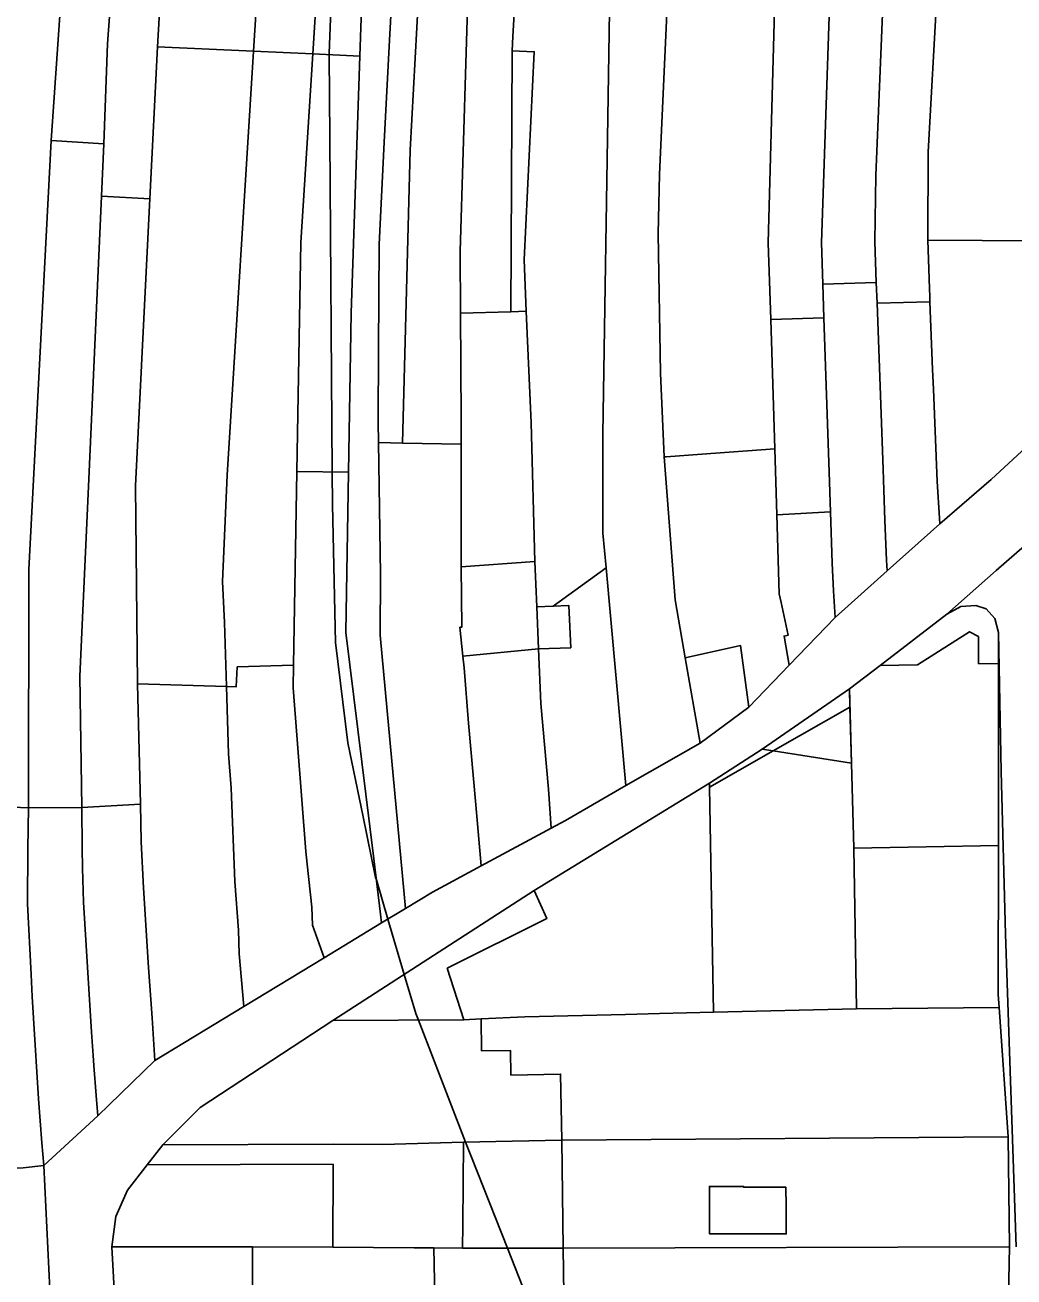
# Model space of a CAD drawing. Extents: x -521939 to -516426, y -1197857 to -1189551.
# Drawn here: x -519920 to -519770.7, y -1191166.6 to -1190977.6 of the extents above; entities that cross this region are included whole.
import ezdxf

# ---------------------------------------------------------------- set-up
doc = ezdxf.new("R2010")
doc.units = 0
for name, color, linetype in [('95560013', 7, 'Continuous'), ('95590013', 7, 'Continuous'), ('95640013', 7, 'Continuous'), ('95660013', 7, 'Continuous')]:
    doc.layers.add(name, color=color, linetype=linetype)

msp = doc.modelspace()

# ---------------------------------------------------------------- linework, layer by layer
at = {"layer": '95560013'}
for points in [[(-519866.1, -1190926.06), (-519868.65, -1190957.82), (-519869.48, -1190982.28), (-519876.58, -1190981.95), (-519873.14, -1190927.74)], [(-519864.99, -1190979.85), (-519865.8, -1190995.29), (-519866.58, -1191010.71), (-519866.68, -1191026.51), (-519866.73, -1191037.56), (-519866.68, -1191040.63), (-519866.39, -1191060.48), (-519866.42, -1191069.67), (-519865.84, -1191075.68), (-519862.58, -1191110.94), (-519866.19, -1191113.13), (-519866.35, -1191111.8), (-519867.38, -1191103.43), (-519871.6, -1191069.3), (-519871.19, -1191045.06), (-519870.79, -1191021.04), (-519869.48, -1190982.28), (-519868.65, -1190957.82), (-519866.1, -1190926.06), (-519862.03, -1190925.08), (-519862.46, -1190932.83), (-519863.14, -1190945.73)]]:
    msp.add_lwpolyline(points, close=True, dxfattribs=at)
at = {"layer": '95590013'}
for points in [[(-519767.01, -1190988.64), (-519767.54, -1190998.33), (-519767.55, -1191004.47), (-519767.34, -1191010.18), (-519783.73, -1191010.08), (-519783.71, -1190996.72), (-519780.96, -1190947.96), (-519779.25, -1190905.42), (-519770.5, -1190903.23), (-519762.27, -1190901.17)], [(-519799.8, -1191010.41), (-519796.36, -1190909.44), (-519787.79, -1190907.43), (-519789.44, -1190947.84), (-519791.59, -1191000.3), (-519791.75, -1191010.24), (-519791.53, -1191016.43), (-519799.59, -1191016.72)], [(-519807.46, -1191022.02), (-519807.82, -1191010.46), (-519806.16, -1190949.47), (-519803.98, -1190911.25), (-519796.36, -1190909.44), (-519799.8, -1191010.41), (-519799.59, -1191016.72), (-519799.42, -1191021.77)], [(-519854.19, -1191040.86), (-519863.06, -1191040.7), (-519861.88, -1190996.48), (-519858.85, -1190940.89), (-519857.78, -1190924.09), (-519862.03, -1190925.08), (-519861.35, -1190916.11), (-519848.52, -1190913.15), (-519849.36, -1190922.12), (-519852.98, -1190966.68), (-519854.32, -1191011.7), (-519854.27, -1191021.07), (-519854.19, -1191037.09)], [(-519824.24, -1191000.11), (-519824.46, -1191009.12), (-519824.12, -1191030.13), (-519823.55, -1191042.77), (-519821.87, -1191064.37), (-519820.37, -1191073.09), (-519818.12, -1191085.97), (-519829.31, -1191092.4), (-519832.29, -1191059.53), (-519832.81, -1191054.29), (-519832.81, -1191039.37), (-519831.93, -1190985.1), (-519830.89, -1190917.73), (-519819.19, -1190914.86), (-519821.82, -1190947.06)], [(-519876.58, -1190981.95), (-519885.52, -1190981.54), (-519882.29, -1190929.91), (-519881.75, -1190921.22), (-519872.14, -1190918.8), (-519873.14, -1190927.74)], [(-519900.05, -1190980.86), (-519899.01, -1190963.35), (-519895.99, -1190933.15), (-519895.36, -1190924.64), (-519881.75, -1190921.22), (-519882.29, -1190929.91), (-519885.52, -1190981.54)], [(-519866.68, -1191040.63), (-519866.73, -1191037.56), (-519866.68, -1191026.51), (-519866.58, -1191010.71), (-519865.8, -1190995.29), (-519864.99, -1190979.85), (-519863.14, -1190945.73), (-519862.46, -1190932.83), (-519862.03, -1190925.08), (-519857.78, -1190924.09), (-519858.85, -1190940.89), (-519861.88, -1190996.48), (-519863.06, -1191040.7)], [(-519912.05, -1190936.96), (-519916.1, -1190995), (-519919.47, -1191059.77), (-519919.52, -1191095.76), (-519928.14, -1191095.42), (-519928.23, -1191088.43), (-519920.4, -1190938.94), (-519919.76, -1190930.76), (-519911.36, -1190928.66)], [(-519895.99, -1190933.15), (-519899.01, -1190963.35), (-519900.05, -1190980.86), (-519901.2, -1191003.84), (-519908.49, -1191003.43), (-519908.15, -1190995.52), (-519907.57, -1190980.45), (-519904.25, -1190935.11)], [(-519904.25, -1190935.11), (-519907.57, -1190980.45), (-519908.15, -1190995.52), (-519916.1, -1190995), (-519912.05, -1190936.96)], [(-519817.86, -1191042.36), (-519823.25, -1191042.75), (-519823.55, -1191042.77), (-519824.12, -1191030.13), (-519824.46, -1191009.12), (-519824.24, -1191000.11), (-519821.82, -1190947.06), (-519806.16, -1190949.47), (-519807.82, -1191010.46), (-519807.46, -1191022.02), (-519806.84, -1191041.55)], [(-519780.96, -1190947.96), (-519783.71, -1190996.72), (-519783.73, -1191010.08), (-519783.51, -1191017.36), (-519783.46, -1191018.59), (-519783.43, -1191019.35), (-519791.41, -1191019.58), (-519791.53, -1191016.43), (-519791.75, -1191010.24), (-519791.59, -1191000.3), (-519789.44, -1190947.84)], [(-519903.33, -1191047.15), (-519901.55, -1191010.81), (-519901.2, -1191003.84), (-519900.05, -1190980.86), (-519885.52, -1190981.54), (-519889.53, -1191045.55), (-519890.21, -1191061.57), (-519889.92, -1191067.78), (-519889.62, -1191077.44), (-519903.07, -1191077.05)], [(-519887.98, -1191074.49), (-519888.15, -1191077.48), (-519889.62, -1191077.44), (-519889.92, -1191067.78), (-519890.21, -1191061.57), (-519889.53, -1191045.55), (-519885.52, -1190981.54), (-519876.58, -1190981.95), (-519878.38, -1191010.41), (-519879.02, -1191044.99), (-519879.49, -1191074.22)], [(-519879.02, -1191044.99), (-519878.38, -1191010.41), (-519876.58, -1190981.95), (-519869.48, -1190982.28), (-519870.79, -1191021.04), (-519871.19, -1191045.06)], [(-519910.42, -1191047.23), (-519911.75, -1191075.87), (-519911.47, -1191095.71), (-519919.52, -1191095.76), (-519919.47, -1191059.77), (-519916.1, -1190995), (-519908.15, -1190995.52), (-519908.49, -1191003.43)], [(-519901.2, -1191003.84), (-519901.55, -1191010.81), (-519903.33, -1191047.15), (-519903.07, -1191077.05), (-519902.62, -1191095.18), (-519911.47, -1191095.71), (-519911.75, -1191075.87), (-519910.42, -1191047.23), (-519908.49, -1191003.43)], [(-519785.32, -1191074.15), (-519790.92, -1191074.25), (-519780.88, -1191066.51), (-519778.77, -1191065.35), (-519776.49, -1191065.19), (-519774.92, -1191065.69), (-519773.63, -1191067.16), (-519773.09, -1191069.29), (-519773.08, -1191073.94), (-519776.08, -1191073.99), (-519776.1, -1191069.89), (-519777.43, -1191069.18)], [(-519810.75, -1191080.57), (-519818.12, -1191085.97), (-519820.37, -1191073.09), (-519812, -1191071.26)], [(-519856.32, -1191119.96), (-519853.8, -1191127.73), (-519873.58, -1191127.87), (-519843.17, -1191108.24), (-519841.28, -1191112.48)], [(-519838.99, -1191145.94), (-519839.18, -1191135.94), (-519846.68, -1191136.08), (-519846.75, -1191132.36), (-519851.1, -1191132.44), (-519851.19, -1191127.61), (-519844.56, -1191127.31), (-519829.37, -1191126.96), (-519824.23, -1191126.78), (-519816.11, -1191126.59), (-519794.51, -1191126.08), (-519772.97, -1191125.9), (-519771.62, -1191145.39)], [(-519906.92, -1191162.01), (-519906.3, -1191157.45), (-519904.56, -1191153.47), (-519901.59, -1191149.65), (-519873.52, -1191149.55), (-519873.56, -1191162.05), (-519885.67, -1191162.04)], [(-519885.71, -1191175.45), (-519906.15, -1191175.73), (-519906.66, -1191166.6), (-519906.92, -1191162.01), (-519885.67, -1191162.04), (-519885.68, -1191166.14)], [(-519827.28, -1191179.62), (-519838.55, -1191179.63), (-519838.78, -1191162.2), (-519771.43, -1191162.03), (-519771.76, -1191179.56)]]:
    msp.add_lwpolyline(points, close=True, dxfattribs=at)
for points in [[(-519848.52, -1190913.15), (-519849.36, -1190922.12), (-519852.98, -1190966.68), (-519854.32, -1191011.7), (-519854.27, -1191021.07)], [(-519832.29, -1191059.53), (-519832.81, -1191054.29), (-519832.81, -1191039.37), (-519831.93, -1190985.1), (-519830.89, -1190917.73)], [(-519846.48, -1190981.5), (-519846.39, -1190979.33), (-519842.99, -1190920.58)], [(-519842.99, -1190920.58), (-519846.39, -1190979.33)], [(-519846.39, -1190979.33), (-519846.48, -1190981.5)], [(-519846.7, -1191020.87), (-519846.48, -1190981.5)], [(-519846.48, -1190981.5), (-519846.7, -1191020.87)], [(-519844.4, -1191020.77), (-519844.68, -1191013.04), (-519843.16, -1190981.61), (-519846.48, -1190981.5)], [(-519846.48, -1190981.5), (-519843.16, -1190981.61), (-519844.68, -1191013.04)], [(-519844.68, -1191013.04), (-519844.4, -1191020.77)], [(-519854.27, -1191021.07), (-519846.7, -1191020.87)], [(-519846.7, -1191020.87), (-519854.27, -1191021.07)], [(-519854.27, -1191021.07), (-519854.19, -1191037.09)], [(-519844.4, -1191020.77), (-519846.7, -1191020.87)], [(-519846.7, -1191020.87), (-519844.4, -1191020.77)], [(-519843.08, -1191058.57), (-519843.62, -1191037.63), (-519844.4, -1191020.77)], [(-519844.4, -1191020.77), (-519843.62, -1191037.63), (-519843.08, -1191058.57)], [(-519854.19, -1191037.09), (-519854.19, -1191040.86)], [(-519854.19, -1191040.86), (-519854.18, -1191059.37)], [(-519854.18, -1191059.37), (-519843.08, -1191058.57)], [(-519843.08, -1191058.57), (-519842.78, -1191065.43)], [(-519840.32, -1191065.31), (-519832.29, -1191059.53)], [(-519842.78, -1191065.43), (-519840.32, -1191065.31)], [(-519795.57, -1191077.78), (-519808.76, -1191086.91)], [(-519795.5, -1191080.58), (-519795.57, -1191077.78)], [(-519807.09, -1191087.17), (-519795.5, -1191080.58)], [(-519795.5, -1191080.58), (-519807.09, -1191087.17)], [(-519795.27, -1191089.03), (-519795.5, -1191080.58)], [(-519808.76, -1191086.91), (-519816.71, -1191092.03)], [(-519816.7, -1191092.63), (-519807.09, -1191087.17)], [(-519807.09, -1191087.17), (-519816.7, -1191092.63)], [(-519808.76, -1191086.91), (-519807.09, -1191087.17)], [(-519807.09, -1191087.17), (-519808.76, -1191086.91)], [(-519807.09, -1191087.17), (-519795.27, -1191089.03)], [(-519795.27, -1191089.03), (-519807.09, -1191087.17)], [(-519794.93, -1191101.82), (-519795.27, -1191089.03)], [(-519816.71, -1191092.03), (-519816.7, -1191092.63)], [(-519816.7, -1191092.63), (-519816.11, -1191126.59)], [(-519794.51, -1191126.08), (-519794.93, -1191101.82)], [(-519816.11, -1191126.59), (-519794.51, -1191126.08)], [(-519853.83, -1191146.22), (-519853.94, -1191158.72)], [(-519846.49, -1191146.08), (-519853.83, -1191146.22)], [(-519838.99, -1191145.94), (-519846.49, -1191146.08)], [(-519838.78, -1191162.2), (-519838.99, -1191145.94)], [(-519853.94, -1191158.72), (-519853.97, -1191162.22)], [(-519853.97, -1191162.22), (-519858.31, -1191162.18)], [(-519858.31, -1191162.18), (-519858.07, -1191174.64)], [(-519853.97, -1191162.22), (-519838.78, -1191162.2)], [(-519838.78, -1191162.2), (-519853.97, -1191162.22)], [(-519838.55, -1191179.63), (-519838.78, -1191162.2)]]:
    msp.add_lwpolyline(points, dxfattribs=at)
at = {"layer": '95640013'}
for points in [[(-519783.02, -1191029.58), (-519783.43, -1191019.35), (-519783.46, -1191018.59), (-519783.51, -1191017.36), (-519783.73, -1191010.08), (-519767.34, -1191010.18), (-519767.43, -1191013.47), (-519767.32, -1191022.62), (-519766.75, -1191032.77), (-519766.73, -1191033.13), (-519766.57, -1191035.82), (-519766.2, -1191042.12), (-519766.5, -1191042.12), (-519766.53, -1191041.7), (-519769.56, -1191041.92), (-519774.17, -1191046.21), (-519781.93, -1191052.87), (-519781.98, -1191052.04), (-519782.33, -1191046.49), (-519782.9, -1191032.56)], [(-519798.2, -1191058.83), (-519798.45, -1191051.09), (-519798.65, -1191045.09), (-519799.42, -1191021.77), (-519799.59, -1191016.72), (-519791.53, -1191016.43), (-519791.41, -1191019.58), (-519790.5, -1191044.65), (-519790.44, -1191046.25), (-519790.22, -1191052.4), (-519789.97, -1191058.39), (-519789.9, -1191059.99), (-519797.75, -1191067), (-519797.97, -1191063.01)], [(-519790.22, -1191052.4), (-519790.44, -1191046.25), (-519790.5, -1191044.65), (-519791.41, -1191019.58), (-519783.43, -1191019.35), (-519783.02, -1191029.58), (-519782.9, -1191032.56), (-519782.33, -1191046.49), (-519781.98, -1191052.04), (-519781.93, -1191052.87), (-519789.9, -1191059.99), (-519789.97, -1191058.39)], [(-519798.45, -1191051.09), (-519806.53, -1191051.51), (-519806.84, -1191041.55), (-519807.46, -1191022.02), (-519799.42, -1191021.77), (-519798.65, -1191045.09)], [(-519865.84, -1191075.68), (-519866.42, -1191069.67), (-519866.39, -1191060.48), (-519866.68, -1191040.63), (-519863.06, -1191040.7), (-519854.19, -1191040.86), (-519854.18, -1191059.37), (-519854.07, -1191068.47), (-519854.37, -1191068.5), (-519853.94, -1191072.85), (-519853.76, -1191074.64), (-519853.09, -1191082.98), (-519851.98, -1191095.29), (-519851.15, -1191104.5), (-519858.51, -1191108.47), (-519862.58, -1191110.94)], [(-519810.75, -1191080.57), (-519812, -1191071.26), (-519820.37, -1191073.09), (-519821.87, -1191064.37), (-519823.55, -1191042.77), (-519823.25, -1191042.75), (-519817.86, -1191042.36), (-519806.84, -1191041.55), (-519806.53, -1191051.51), (-519806.16, -1191063.44), (-519805.87, -1191064.77), (-519804.84, -1191069.69), (-519805.43, -1191069.82), (-519804.69, -1191074.24)], [(-519877.65, -1191102.32), (-519879.55, -1191077.66), (-519879.49, -1191074.22), (-519879.02, -1191044.99), (-519871.19, -1191045.06), (-519871.6, -1191069.3), (-519867.38, -1191103.43), (-519866.35, -1191111.8), (-519866.19, -1191113.13), (-519874.86, -1191118.39), (-519876.61, -1191113.46), (-519876.72, -1191110.75), (-519877.44, -1191104.24)], [(-519806.16, -1191063.44), (-519806.53, -1191051.51), (-519798.45, -1191051.09), (-519798.2, -1191058.83), (-519797.97, -1191063.01), (-519797.75, -1191067), (-519804.69, -1191074.24), (-519805.43, -1191069.82), (-519804.84, -1191069.69), (-519805.87, -1191064.77)], [(-519854.37, -1191068.5), (-519854.07, -1191068.47), (-519854.18, -1191059.37), (-519843.08, -1191058.57), (-519842.78, -1191065.43), (-519842.51, -1191071.77), (-519853.94, -1191072.85)], [(-519842.51, -1191071.77), (-519837.65, -1191071.58), (-519837.95, -1191065.2), (-519840.32, -1191065.31), (-519832.29, -1191059.53), (-519829.31, -1191092.4), (-519838.45, -1191097.64), (-519840.61, -1191098.81), (-519841.01, -1191092.94), (-519842.15, -1191080.02)], [(-519842.51, -1191071.77), (-519842.78, -1191065.43), (-519840.32, -1191065.31), (-519837.95, -1191065.2), (-519837.65, -1191071.58)], [(-519773.05, -1191092.19), (-519773.06, -1191101.44), (-519794.93, -1191101.82), (-519795.27, -1191089.03), (-519795.57, -1191077.78), (-519790.92, -1191074.25), (-519785.32, -1191074.15), (-519777.43, -1191069.18), (-519776.1, -1191069.89), (-519776.08, -1191073.99), (-519773.08, -1191073.94)], [(-519853.94, -1191072.85), (-519842.51, -1191071.77), (-519842.15, -1191080.02), (-519841.01, -1191092.94), (-519840.61, -1191098.81), (-519851.15, -1191104.5), (-519851.98, -1191095.29), (-519853.09, -1191082.98), (-519853.76, -1191074.64)], [(-519879.55, -1191077.66), (-519877.65, -1191102.32), (-519877.44, -1191104.24), (-519876.72, -1191110.75), (-519876.61, -1191113.46), (-519874.86, -1191118.39), (-519886.98, -1191125.74), (-519887.68, -1191117.77), (-519887.8, -1191114.23), (-519888.34, -1191106.87), (-519888.93, -1191092.8), (-519889.3, -1191087.61), (-519889.62, -1191077.44), (-519888.15, -1191077.48), (-519887.98, -1191074.49), (-519879.49, -1191074.22)], [(-519902.48, -1191100.87), (-519902.62, -1191095.18), (-519903.07, -1191077.05), (-519889.62, -1191077.44), (-519889.3, -1191087.61), (-519888.93, -1191092.8), (-519888.34, -1191106.87), (-519887.8, -1191114.23), (-519887.68, -1191117.77), (-519886.98, -1191125.74), (-519900.42, -1191133.89), (-519900.85, -1191127.43), (-519901.37, -1191119.83), (-519902.15, -1191107.84)], [(-519928.14, -1191095.42), (-519919.52, -1191095.76), (-519919.58, -1191101.96), (-519919.65, -1191110.23), (-519919.1, -1191120.89), (-519918.93, -1191124.21), (-519918.76, -1191127.51), (-519917.97, -1191139.69), (-519917.48, -1191146.3), (-519917.19, -1191149.74), (-519920.32, -1191150.09), (-519926.43, -1191150.12), (-519926.59, -1191146.77), (-519926.92, -1191140.15), (-519927.78, -1191122.8), (-519928.12, -1191096.58)], [(-519917.48, -1191146.3), (-519917.97, -1191139.69), (-519918.76, -1191127.51), (-519918.93, -1191124.21), (-519919.1, -1191120.89), (-519919.65, -1191110.23), (-519919.58, -1191101.96), (-519919.52, -1191095.76), (-519911.47, -1191095.71), (-519911.4, -1191101.82), (-519911.36, -1191104.86), (-519911.2, -1191109.97), (-519909.98, -1191129.59), (-519909.74, -1191133.12), (-519909.63, -1191134.64), (-519909.29, -1191139.19), (-519909.06, -1191142.26), (-519917.19, -1191149.74)], [(-519909.74, -1191133.12), (-519909.98, -1191129.59), (-519911.2, -1191109.97), (-519911.36, -1191104.86), (-519911.4, -1191101.82), (-519911.47, -1191095.71), (-519902.62, -1191095.18), (-519902.48, -1191100.87), (-519902.15, -1191107.84), (-519901.37, -1191119.83), (-519900.85, -1191127.43), (-519900.42, -1191133.89), (-519909.06, -1191142.26), (-519909.29, -1191139.19), (-519909.63, -1191134.64)], [(-519773.06, -1191101.44), (-519773.1, -1191123.95), (-519772.97, -1191125.9), (-519794.51, -1191126.08), (-519794.93, -1191101.82)], [(-519866.01, -1191146.55), (-519873.51, -1191146.53), (-519899.24, -1191146.62), (-519893.57, -1191141.01), (-519873.58, -1191127.87), (-519853.8, -1191127.73), (-519851.19, -1191127.61), (-519851.1, -1191132.44), (-519846.75, -1191132.36), (-519846.68, -1191136.08), (-519839.18, -1191135.94), (-519838.99, -1191145.94), (-519846.49, -1191146.08), (-519853.83, -1191146.22)], [(-519873.52, -1191149.55), (-519901.59, -1191149.65), (-519899.24, -1191146.62), (-519873.51, -1191146.53), (-519866.01, -1191146.55), (-519853.83, -1191146.22), (-519853.94, -1191158.72), (-519853.97, -1191162.22), (-519861.28, -1191162.16), (-519873.56, -1191162.05)], [(-519838.78, -1191162.2), (-519838.99, -1191145.94), (-519771.62, -1191145.39), (-519771.43, -1191162.03)], [(-519816.72, -1191152.91), (-519816.72, -1191160.05), (-519805.12, -1191160.06), (-519805.12, -1191155.9), (-519805.18, -1191153.01), (-519811.56, -1191153.03), (-519811.56, -1191152.91)], [(-519811.56, -1191152.91), (-519811.56, -1191153.03), (-519805.18, -1191153.01), (-519805.12, -1191155.9), (-519805.12, -1191160.06), (-519816.72, -1191160.05), (-519816.72, -1191152.91)]]:
    msp.add_lwpolyline(points, close=True, dxfattribs=at)
for points in [[(-519916.29, -1191168.48), (-519917.19, -1191149.74), (-519909.06, -1191142.26), (-519900.42, -1191133.89), (-519886.98, -1191125.74), (-519874.86, -1191118.39), (-519866.19, -1191113.13), (-519862.58, -1191110.94), (-519858.51, -1191108.47), (-519851.15, -1191104.5), (-519840.61, -1191098.81), (-519838.45, -1191097.64), (-519829.31, -1191092.4), (-519818.12, -1191085.97), (-519810.75, -1191080.57), (-519804.69, -1191074.24), (-519797.75, -1191067), (-519789.9, -1191059.99), (-519781.93, -1191052.87), (-519774.17, -1191046.21), (-519769.56, -1191041.92)], [(-519763.32, -1191051.12), (-519773.42, -1191059.91), (-519780.88, -1191066.51), (-519790.92, -1191074.25), (-519795.57, -1191077.78), (-519808.76, -1191086.91), (-519816.71, -1191092.03), (-519843.17, -1191108.24), (-519873.58, -1191127.87), (-519893.57, -1191141.01), (-519899.24, -1191146.62), (-519901.59, -1191149.65), (-519904.56, -1191153.47), (-519906.3, -1191157.45), (-519906.92, -1191162.01), (-519906.66, -1191166.6)], [(-519770.41, -1191162.02), (-519772.04, -1191114.81), (-519772.69, -1191090.27), (-519773.09, -1191069.29), (-519773.63, -1191067.16), (-519774.92, -1191065.69), (-519776.49, -1191065.19), (-519778.77, -1191065.35), (-519780.88, -1191066.51), (-519773.42, -1191059.91), (-519763.32, -1191051.12)], [(-519771.76, -1191179.56), (-519771.43, -1191162.03), (-519771.62, -1191145.39), (-519772.97, -1191125.9), (-519773.1, -1191123.95), (-519773.06, -1191101.44), (-519773.05, -1191092.19), (-519773.08, -1191073.94), (-519773.09, -1191069.29), (-519772.69, -1191090.27), (-519772.04, -1191114.81), (-519770.41, -1191162.02)], [(-519816.71, -1191092.03), (-519843.17, -1191108.24)], [(-519816.7, -1191092.63), (-519816.71, -1191092.03)], [(-519816.11, -1191126.59), (-519816.7, -1191092.63)], [(-519843.17, -1191108.24), (-519841.28, -1191112.48)], [(-519841.28, -1191112.48), (-519856.32, -1191119.96)], [(-519856.32, -1191119.96), (-519853.8, -1191127.73)], [(-519853.8, -1191127.73), (-519851.19, -1191127.61)], [(-519851.19, -1191127.61), (-519844.56, -1191127.31)], [(-519844.56, -1191127.31), (-519829.37, -1191126.96), (-519824.23, -1191126.78)], [(-519824.23, -1191126.78), (-519816.11, -1191126.59)], [(-519920.32, -1191150.09), (-519917.19, -1191149.74), (-519916.29, -1191168.48)], [(-519885.67, -1191162.04), (-519885.68, -1191166.14), (-519885.71, -1191175.45), (-519906.15, -1191175.73)], [(-519873.56, -1191162.05), (-519885.67, -1191162.04)], [(-519861.28, -1191162.16), (-519873.56, -1191162.05)], [(-519858.31, -1191162.18), (-519861.28, -1191162.16)], [(-519858.07, -1191174.64), (-519858.31, -1191162.18)]]:
    msp.add_lwpolyline(points, dxfattribs=at)
at = {"layer": '95660013'}
msp.add_lwpolyline([(-519872.93, -1190950.19), (-519874.09, -1190981.91), (-519874.09, -1190982.07), (-519874.01, -1190994.61), (-519873.66, -1191045.04), (-519873.63, -1191050.03), (-519873.16, -1191070.79), (-519871.29, -1191085.96), (-519868.99, -1191097.12), (-519867.1, -1191106.25), (-519866.99, -1191106.64), (-519865.24, -1191112.55), (-519862.77, -1191120.89), (-519861.03, -1191126.78), (-519860.64, -1191127.78), (-519853.51, -1191146.21), (-519852.63, -1191148.48), (-519847.21, -1191162.21), (-519840.33, -1191179.65)], dxfattribs=at)
msp.add_lwpolyline([(-519872.93, -1190950.19), (-519874.09, -1190981.91), (-519874.09, -1190982.07), (-519874.01, -1190994.61), (-519873.66, -1191045.04), (-519873.63, -1191050.03), (-519873.16, -1191070.79), (-519871.29, -1191085.96), (-519868.99, -1191097.12), (-519867.1, -1191106.25), (-519866.99, -1191106.64), (-519865.24, -1191112.55), (-519862.77, -1191120.89), (-519861.03, -1191126.78), (-519860.64, -1191127.78), (-519853.51, -1191146.21), (-519852.63, -1191148.48), (-519847.21, -1191162.21), (-519840.33, -1191179.65)], dxfattribs=at)

doc.saveas('drawing.dxf')
